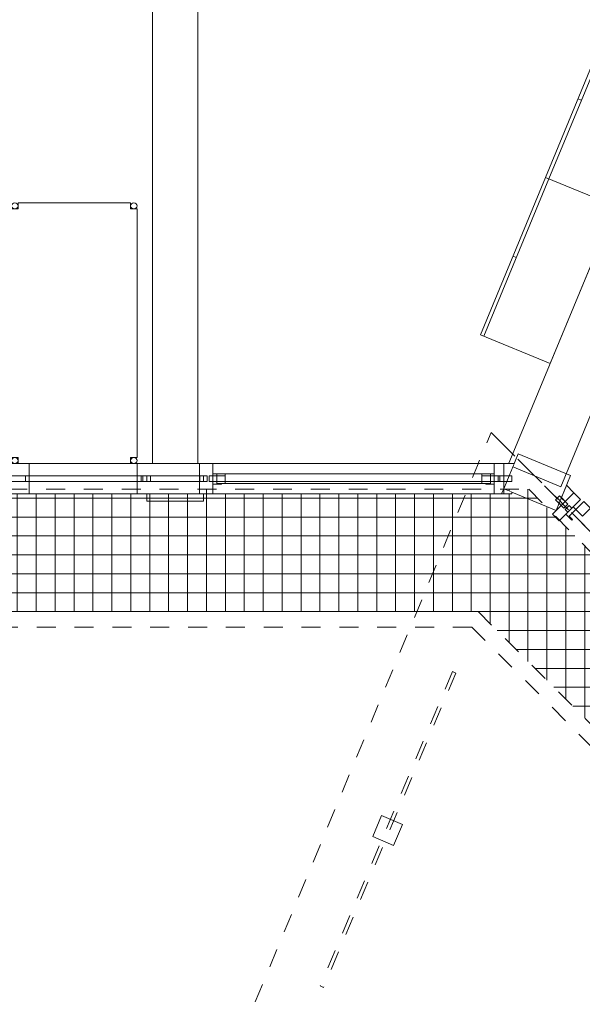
# Model space of a CAD drawing. Header units: metres. Extents: x -89 to 754, y -195 to 69.
# Tile 266 of 327: x 29 to 32, y 34 to 39. Entities that reach past the tile are written whole.
import ezdxf

# ---------------------------------------------------------------- set-up
doc = ezdxf.new("R2010")
doc.units = ezdxf.units.M
doc.header["$MEASUREMENT"] = 0
for name, pattern in [('Achse', [0.2, 0.1, -0.05, 0, -0.05]), ('Strichlinie_ eng', [0.115, 0.075, -0.04]), ('Untersicht', [0.1, 0.075, -0.025]), ('Wipeout_Contour', [1, 0, -1])]:
    doc.linetypes.add(name, pattern=pattern)
for name, color, linetype in [('00 Linien_Kreise_Splines', 7, 'Continuous'), ('00 Schraffuren', 7, 'Continuous'), ('10 Fassade', 7, 'Continuous'), ('10 Wand außen', 7, 'Continuous'), ('30 Dach', 7, 'Continuous'), ('31 Vordach Glas_Stahl', 7, 'Continuous'), ('90 Allgemein Bemaßung', 7, 'Continuous'), ('Neubau_50 Möblierung', 7, 'Continuous')]:
    doc.layers.add(name, color=color, linetype=linetype)
doc.styles.add('ERSTELLTER_STIL_3', font='ARIALN.TTF')
doc.dimstyles.new('ERSTELLTER_STIL__1', dxfattribs={"dimtxt": 0.125, "dimasz": 0.095143, "dimexe": 0.18, "dimexo": 0.25, "dimgap": 0, "dimtad": 1, "dimzin": 0, "dimdsep": 46, "dimtxsty": 'ERSTELLTER_STIL_3', "dimblk": 'ARROWHEAD_6', "dimblk1": 'ARROWHEAD_6', "dimblk2": 'ARROWHEAD_6', "dimcen": 0.09, "dimclrd": 7, "dimclre": 7, "dimclrt": 7, "dimazin": 0, "dimtfac": 1, "dimtdec": 4, "dimtmove": 0, "dimatfit": 3, "dimfxl": 1, "dimtolj": 1, "dimtzin": 0, "dimarcsym": 0})

# ---------------------------------------------------------------- blocks, each defined once
blk = doc.blocks.new('Tisch USM 27[149]_1', base_point=(29.4124, 37.2908))
at = {"layer": 'Neubau_50 Möblierung', "color": 254, "linetype": 'Continuous', "lineweight": 18, "true_color": 0xdfdfdf}
for p, q in [((29.0799, 36.6334), (29.0799, 37.9482)), ((29.0799, 37.9482), (29.1154, 37.9482)), ((29.1154, 37.9797), (29.7095, 37.9797)), ((29.1154, 37.9482), (29.1154, 37.9797)), ((29.7095, 37.9797), (29.7095, 37.9482)), ((29.7095, 37.9482), (29.745, 37.9482)), ((29.745, 37.9482), (29.745, 36.6334)), ((29.1154, 36.6334), (29.0799, 36.6334)), ((29.1154, 36.6019), (29.1154, 36.6334)), ((29.7095, 36.6019), (29.1154, 36.6019)), ((29.745, 36.6334), (29.7095, 36.6334)), ((29.7095, 36.6334), (29.7095, 36.6019))]:
    blk.add_line(p, q, dxfattribs=at)
for centre in [(29.0977, 37.964), (29.7272, 37.964), (29.0977, 36.6176), (29.7272, 36.6176)]:
    blk.add_ellipse(centre, major_axis=(0.0177, 0), ratio=0.887896, dxfattribs=at)
blk = doc.blocks.new('Garderobe 01 27[212]_1', base_point=(31.903, 38.1146))
at = {"layer": 'Neubau_50 Möblierung', "color": 254, "linetype": 'Continuous', "lineweight": 18, "true_color": 0xdfdfdf}
for p, q in [((31.9215, 38.1069), (31.5775, 37.2753)), ((31.903, 38.1146), (31.9215, 38.1069)), ((31.731, 37.6987), (31.7495, 37.6911))]:
    blk.add_line(p, q, dxfattribs=at)
at = {"layer": 'Neubau_50 Möblierung', "color": 254, "linetype": 'Continuous', "lineweight": 18, "true_color": 0xdfdfdf, "flags": 128}
blk.add_lwpolyline([(31.903, 38.1146), (31.559, 37.2829), (31.9286, 37.13), (32.2727, 37.9616)], close=True, dxfattribs=at)
blk = doc.blocks.new('Garderobe 01 27[213]_1', base_point=(32.2471, 38.9462))
at = {"layer": 'Neubau_50 Möblierung', "color": 254, "linetype": 'Continuous', "lineweight": 18, "true_color": 0xdfdfdf}
for p, q in [((32.2656, 38.9386), (31.9215, 38.1069)), ((32.2471, 38.9462), (32.2656, 38.9386)), ((32.0751, 38.5304), (32.0936, 38.5227))]:
    blk.add_line(p, q, dxfattribs=at)
at = {"layer": 'Neubau_50 Möblierung', "color": 254, "linetype": 'Continuous', "lineweight": 18, "true_color": 0xdfdfdf, "flags": 128}
blk.add_lwpolyline([(32.2471, 38.9462), (31.903, 38.1146), (32.2727, 37.9616), (32.6167, 38.7933)], close=True, dxfattribs=at)
blk = doc.blocks.new('*D585')
at = {"layer": '90 Allgemein Bemaßung', "color": 7, "linetype": 'Continuous', "lineweight": 9}
for p, q in [((28.3504, 40.2483), (29.2899, 40.6191)), ((28.3786, 40.3133), (28.3222, 40.1833)), ((25.7114, 39.2066), (28.3504, 40.2483)), ((25.8032, 38.974), (25.6769, 39.2939)), ((25.7396, 39.2715), (25.6832, 39.1416)), ((25.6415, 39.179), (25.7114, 39.2066))]:
    blk.add_line(p, q, dxfattribs=at)
at = {"layer": '90 Allgemein Bemaßung', "color": 7, "lineweight": 9, "insert": (26.8767, 39.6622), "char_height": 0.125, "attachment_point": 7, "rotation": 21.5411, "style": 'ERSTELLTER_STIL_3'}
blk.add_mtext('\\A1;{\\pql;\\fArial Narrow|b0|i0|c0|p0;\\W1.000000;2,83\\fArial Narrow|b0|i0|c0|p0;\\W1.000000;\\A1{\\H.66x;\\S5^  ;}}', dxfattribs=at)
blk = doc.blocks.new('ARROWHEAD_6')
at = {"color": 0, "linetype": 'Continuous', "lineweight": 0}
for p, q in [((0, 0), (-1, 0)), ((-0.5, -0.5), (0.5, 0.5))]:
    blk.add_line(p, q, dxfattribs=at)

msp = doc.modelspace()

# ---------------------------------------------------------------- hatches: boundary and pattern name
at = {"layer": '00 Schraffuren', "linetype": 'Continuous', "lineweight": 18, "true_color": 0x1f1f1f}
h = msp.add_hatch(dxfattribs=at)
h.set_pattern_fill('Gitter_20x20_1_0001', color=250, style=0, pattern_type=2)
h.set_pattern_definition([(0, (30.11073, 35.81871), (0, 0.1), []), (90, (30.11073, 35.81871), (-0.1, 0), [])])
h.paths.add_polyline_path([(26.7307, 35.8187), (31.5478, 35.8187), (33.3156, 34.0509), (33.7584, 34.4937), (31.8157, 36.4655), (26.4631, 36.4655)])

# ---------------------------------------------------------------- linework, layer by layer
at = {"layer": '00 Linien_Kreise_Splines', "color": 9, "linetype": 'Strichlinie_ eng', "lineweight": 13}
msp.add_line((31.5478, 35.8187), (33.3156, 34.0509), dxfattribs=at)
at = {"layer": '00 Schraffuren', "color": 7, "linetype": 'Strichlinie_ eng', "lineweight": 9}
msp.add_line((31.514, 35.7372), (26.1869, 35.7372), dxfattribs=at)
at = {"layer": '10 Fassade', "color": 7, "linetype": 'Continuous', "lineweight": 13}
msp.add_line((30.095, 36.4019), (29.795, 36.4019), dxfattribs=at)
at = {"layer": '10 Wand außen', "color": 7, "linetype": 'Continuous', "lineweight": 9, "flags": 128}
for points in [[(33.1545, 40.0897), (31.7066, 36.5941)], [(31.9838, 36.4793), (33.2338, 39.4971)], [(29.825, 39.1719), (29.825, 36.6019)], [(30.065, 36.6019), (30.065, 39.1719)], [(29.825, 36.6019), (30.065, 36.6019)], [(31.7066, 36.5941), (31.9838, 36.4793)]]:
    msp.add_lwpolyline(points, dxfattribs=at)
at = {"layer": '30 Dach', "color": 9, "linetype": 'Strichlinie_ eng', "lineweight": 13}
msp.add_line((26.7307, 35.8187), (31.5478, 35.8187), dxfattribs=at)
at = {"layer": '30 Dach', "color": 7, "linetype": 'Strichlinie_ eng', "lineweight": 9}
msp.add_line((31.514, 35.7372), (34.6189, 32.6324), dxfattribs=at)
msp.add_lwpolyline([(21.9846, 25.1395), (23.2054, 28.0869), (30.292, 28.0869), (31.6686, 29.4635), (31.6686, 31.4103), (30.0624, 33.0165), (31.1893, 35.7372)], dxfattribs=at)
at = {"layer": '31 Vordach Glas_Stahl', "color": 7, "linetype": 'Untersicht', "lineweight": 9, "flags": 128}
for points in [[(31.4114, 35.5019), (30.7118, 33.8399)], [(31.4114, 35.5019), (30.7118, 33.8399)], [(31.4114, 35.5019), (31.4298, 35.4942)], [(31.4114, 35.5019), (31.4298, 35.4942)], [(31.4298, 35.4942), (30.7302, 33.8322)], [(31.4298, 35.4942), (30.7302, 33.8322)], [(30.7118, 33.8399), (30.7302, 33.8322)], [(30.7118, 33.8399), (30.7302, 33.8322)]]:
    msp.add_lwpolyline(points, dxfattribs=at)
at = {"layer": '31 Vordach Glas_Stahl', "color": 7, "linetype": 'Continuous', "lineweight": 13, "flags": 128}
msp.add_lwpolyline([(31.0371, 34.7406), (30.9899, 34.6303), (31.1002, 34.5831), (31.1474, 34.6935)], close=True, dxfattribs=at)

# ---------------------------------------------------------------- block references
at = {"layer": 'Neubau_50 Möblierung', "color": 254, "linetype": 'Continuous', "lineweight": 18, "true_color": 0xdfdfdf}
for name, p in [('Garderobe 01 27[213]_1', (32.2471, 38.9462)), ('Garderobe 01 27[212]_1', (31.903, 38.1146)), ('Tisch USM 27[149]_1', (29.4124, 37.2908))]:
    msp.add_blockref(name, p, dxfattribs=at)

# ---------------------------------------------------------------- dimensions: what is measured, and where the dimension line sits
at = {"layer": '90 Allgemein Bemaßung', "color": 7, "linetype": 'Continuous', "lineweight": 9}
dim = msp.add_linear_dim(base=(28.3504, 40.2483), p1=(25.9216, 38.6739), p2=(28.5607, 39.7156), angle=21.5411, dimstyle='ERSTELLTER_STIL__1', dxfattribs=at)
dim.commit()
dim.dimension.update_dxf_attribs({"geometry": '*D585', "text_midpoint": (27.1501, 39.8686), "dimtype": 160, "text_rotation": 21.5411})

# ---------------------------------------------------------------- next in the draw order: wipeouts: each hides what was drawn before it
at = {"color": 254, "linetype": 'Wipeout_Contour', "lineweight": 0, "ltscale": 187.558183}
msp.add_wipeout([(28.6146, 36.5369), (30.0746, 36.5369), (30.0746, 36.6019), (28.6146, 36.6019)], dxfattribs=at).dxf.layer = '10 Fassade'
at = {"color": 254, "linetype": 'Wipeout_Contour', "lineweight": 0, "ltscale": 191.652168}
msp.add_wipeout([(31.7378, 36.6019), (30.1746, 36.6019), (30.1746, 36.5369), (31.7108, 36.5369)], dxfattribs=at).dxf.layer = '10 Fassade'
at = {"color": 254, "linetype": 'Wipeout_Contour', "lineweight": 0, "ltscale": 194.051921}
msp.add_wipeout([(31.9877, 36.4215), (32.0077, 36.4013), (32.0539, 36.4471), (32.0148, 36.4865)], dxfattribs=at).dxf.layer = '10 Fassade'

# ---------------------------------------------------------------- next in the draw order: linework, layer by layer
at = {"layer": '10 Fassade', "color": 7, "linetype": 'Continuous', "lineweight": 13}
for p, q in [((31.7593, 36.6534), (32.0362, 36.5381)), ((30.095, 36.6019), (29.795, 36.6019)), ((30.1746, 36.6019), (30.0746, 36.6019)), ((32.0539, 36.4471), (32.0891, 36.4116))]:
    msp.add_line(p, q, dxfattribs=at)
at = {"layer": '10 Fassade', "color": 7, "linetype": 'Continuous', "lineweight": 13, "flags": 128}
for points in [[(28.6146, 36.6019), (30.0746, 36.6019)], [(30.1746, 36.6019), (31.7378, 36.6019)]]:
    msp.add_lwpolyline(points, dxfattribs=at)

# ---------------------------------------------------------------- next in the draw order: wipeouts: each hides what was drawn before it
at = {"color": 254, "linetype": 'Wipeout_Contour', "lineweight": 0, "ltscale": 187.410371}
msp.add_wipeout([(28.6146, 36.5369), (28.6146, 36.5069), (30.0746, 36.5069), (30.0746, 36.5369)], dxfattribs=at).dxf.layer = '10 Fassade'
at = {"color": 254, "linetype": 'Wipeout_Contour', "lineweight": 0, "ltscale": 191.475846}
msp.add_wipeout([(30.1746, 36.5369), (30.1746, 36.5069), (31.6983, 36.5069), (31.7108, 36.5369)], dxfattribs=at).dxf.layer = '10 Fassade'
at = {"color": 254, "linetype": 'Wipeout_Contour', "lineweight": 0, "ltscale": 193.85584}
msp.add_wipeout([(31.9877, 36.4215), (31.9752, 36.3915), (31.9865, 36.3802), (32.0077, 36.4013)], dxfattribs=at).dxf.layer = '10 Fassade'

# ---------------------------------------------------------------- next in the draw order: linework, layer by layer
at = {"layer": '10 Fassade', "color": 7, "linetype": 'Continuous', "lineweight": 13, "flags": 128}
msp.add_lwpolyline([(32.0148, 36.4865), (32.0539, 36.4471)], dxfattribs=at)

# ---------------------------------------------------------------- next in the draw order: wipeouts: each hides what was drawn before it
at = {"color": 254, "linetype": 'Wipeout_Contour', "lineweight": 0, "ltscale": 187.261933}
msp.add_wipeout([(30.0746, 36.5069), (28.6146, 36.5069), (28.6146, 36.4419), (30.0746, 36.4419)], dxfattribs=at).dxf.layer = '10 Fassade'
at = {"color": 254, "linetype": 'Wipeout_Contour', "lineweight": 0, "ltscale": 191.311024}
msp.add_wipeout([(31.6983, 36.5069), (30.1746, 36.5069), (30.1746, 36.4419), (31.6712, 36.4419)], dxfattribs=at).dxf.layer = '10 Fassade'
at = {"color": 254, "linetype": 'Wipeout_Contour', "lineweight": 0, "ltscale": 145.394914}
msp.add_wipeout([(31.9752, 36.3915), (31.9592, 36.3532), (31.9865, 36.3802)], dxfattribs=at).dxf.layer = '10 Fassade'

# ---------------------------------------------------------------- next in the draw order: linework, layer by layer
at = {"layer": '10 Fassade', "color": 7, "linetype": 'Continuous', "lineweight": 13}
for p, q in [((29.795, 36.4419), (29.795, 36.4019)), ((30.1746, 36.4419), (30.0746, 36.4419)), ((30.095, 36.4419), (30.095, 36.4019))]:
    msp.add_line(p, q, dxfattribs=at)
at = {"layer": '10 Fassade', "color": 7, "linetype": 'Continuous', "lineweight": 13, "flags": 128}
msp.add_lwpolyline([(28.6146, 36.4419), (30.0746, 36.4419)], dxfattribs=at)

# ---------------------------------------------------------------- next in the draw order: wipeouts: each hides what was drawn before it
at = {"color": 254, "linetype": 'Wipeout_Contour', "lineweight": 0, "ltscale": 189.279503}
msp.add_wipeout([(30.0946, 36.5369), (30.0746, 36.5369), (30.0746, 36.5069), (30.0946, 36.5069)], dxfattribs=at).dxf.layer = '10 Fassade'
at = {"color": 254, "linetype": 'Wipeout_Contour', "lineweight": 0, "ltscale": 189.483111}
msp.add_wipeout([(30.1546, 36.5369), (30.1546, 36.5069), (30.1746, 36.5069), (30.1746, 36.5369)], dxfattribs=at).dxf.layer = '10 Fassade'
at = {"color": 254, "linetype": 'Wipeout_Contour', "lineweight": 0, "ltscale": 193.178825}
msp.add_wipeout([(31.7108, 36.5369), (31.6983, 36.5069), (31.7245, 36.5069), (31.7245, 36.5369)], dxfattribs=at).dxf.layer = '10 Fassade'
at = {"color": 254, "linetype": 'Wipeout_Contour', "lineweight": 0, "ltscale": 192.604527}
msp.add_wipeout([(31.6712, 36.4419), (31.7246, 36.4419), (31.7246, 36.4512), (31.6824, 36.4688)], dxfattribs=at).dxf.layer = '10 Fassade'
at = {"color": 254, "linetype": 'Wipeout_Contour', "lineweight": 0, "ltscale": 242.032722}
msp.add_wipeout([(31.9401, 36.3346), (31.9403, 36.3344), (31.9592, 36.3532), (31.9593, 36.3534), (31.9591, 36.3535)], dxfattribs=at).dxf.layer = '10 Fassade'
at = {"color": 254, "linetype": 'Wipeout_Contour', "lineweight": 0, "ltscale": 193.825091}
msp.add_wipeout([(32.0076, 36.3589), (32.0217, 36.3447), (32.043, 36.3658), (32.0289, 36.38)], dxfattribs=at).dxf.layer = '10 Fassade'

# ---------------------------------------------------------------- next in the draw order: linework, layer by layer
at = {"layer": '10 Fassade', "color": 7, "linetype": 'Continuous', "lineweight": 13}
for p, q in [((31.7593, 36.6534), (31.7108, 36.5369)), ((30.0746, 36.6019), (30.0746, 36.5369)), ((30.1746, 36.6019), (30.1746, 36.5369)), ((30.0946, 36.5369), (30.0746, 36.5369)), ((30.0746, 36.5069), (30.0746, 36.4419)), ((30.0946, 36.5069), (30.0746, 36.5069)), ((30.0946, 36.5369), (30.0946, 36.5069)), ((30.1546, 36.5369), (30.1546, 36.5069)), ((30.1746, 36.5369), (30.1546, 36.5369)), ((30.1746, 36.5069), (30.1546, 36.5069)), ((30.1746, 36.5069), (30.1746, 36.4419)), ((31.6983, 36.5069), (31.6824, 36.4688)), ((31.7245, 36.5069), (31.6983, 36.5069)), ((31.7245, 36.5369), (31.7108, 36.5369)), ((31.7245, 36.5369), (31.7245, 36.5069)), ((31.9403, 36.3344), (31.9755, 36.2989))]:
    msp.add_line(p, q, dxfattribs=at)
at = {"layer": '10 Fassade', "color": 7, "linetype": 'Continuous', "lineweight": 13, "flags": 128}
for points in [[(30.0946, 36.5069), (30.0946, 36.5369), (28.5946, 36.5369), (28.5946, 36.5069)], [(31.7245, 36.5069), (31.7245, 36.5369), (30.1546, 36.5369), (30.1546, 36.5069)], [(32.0994, 36.3232), (32.142, 36.3654), (32.1067, 36.4009), (32.0641, 36.3587)]]:
    msp.add_lwpolyline(points, close=True, dxfattribs=at)
for points in [[(30.0746, 36.5369), (28.6146, 36.5369)], [(30.0746, 36.5069), (28.6146, 36.5069)], [(30.0746, 36.5369), (30.0746, 36.5069)], [(30.1746, 36.5069), (30.1746, 36.5369)], [(31.7108, 36.5369), (30.1746, 36.5369)], [(31.6983, 36.5069), (30.1746, 36.5069)], [(31.7108, 36.5369), (31.6983, 36.5069)], [(30.1746, 36.4419), (31.6712, 36.4419)], [(31.6712, 36.4419), (31.6824, 36.4688)], [(31.6712, 36.4419), (31.7246, 36.4419)], [(31.7246, 36.4419), (31.7246, 36.4512)], [(31.9401, 36.3346), (31.9591, 36.3535)], [(31.9401, 36.3346), (31.9403, 36.3344)], [(31.9593, 36.3534), (31.9592, 36.3532)]]:
    msp.add_lwpolyline(points, dxfattribs=at)

# ---------------------------------------------------------------- next in the draw order: wipeouts: each hides what was drawn before it
at = {"color": 254, "linetype": 'Wipeout_Contour', "lineweight": 0, "ltscale": 193.825211}
msp.add_wipeout([(31.9567, 36.4102), (31.9752, 36.3915), (31.9877, 36.4215), (31.978, 36.4313)], dxfattribs=at).dxf.layer = '10 Fassade'

# ---------------------------------------------------------------- next in the draw order: linework, layer by layer
at = {"layer": '10 Fassade', "color": 7, "linetype": 'Continuous', "lineweight": 13}
msp.add_line((31.6824, 36.4688), (31.9593, 36.3534), dxfattribs=at)

# ---------------------------------------------------------------- next in the draw order: wipeouts: each hides what was drawn before it
at = {"color": 254, "linetype": 'Wipeout_Contour', "lineweight": 0, "ltscale": 187.842941}
msp.add_wipeout([(29.1735, 36.5369), (29.745, 36.5369), (29.745, 36.6019), (29.1735, 36.6019)], dxfattribs=at).dxf.layer = '10 Fassade'
at = {"color": 254, "linetype": 'Wipeout_Contour', "lineweight": 0, "ltscale": 191.48357}
msp.add_wipeout([(30.145, 36.5369), (31.6324, 36.5369), (31.6324, 36.6019), (30.145, 36.6019)], dxfattribs=at).dxf.layer = '10 Fassade'
at = {"color": 254, "linetype": 'Wipeout_Contour', "lineweight": 0, "ltscale": 193.924775}
msp.add_wipeout([(31.6824, 36.5369), (31.7108, 36.5369), (31.7378, 36.6019), (31.6824, 36.6019)], dxfattribs=at).dxf.layer = '10 Fassade'
at = {"color": 254, "linetype": 'Wipeout_Contour', "lineweight": 0, "ltscale": 188.544832}
msp.add_wipeout([(29.775, 36.5369), (29.775, 36.5069), (29.815, 36.5069), (29.815, 36.5369)], dxfattribs=at).dxf.layer = '10 Fassade'
at = {"color": 254, "linetype": 'Wipeout_Contour', "lineweight": 0, "ltscale": 193.833206}
msp.add_wipeout([(31.9865, 36.3802), (32.0005, 36.366), (32.0218, 36.3871), (32.0077, 36.4013)], dxfattribs=at).dxf.layer = '10 Fassade'

# ---------------------------------------------------------------- next in the draw order: linework, layer by layer
at = {"layer": '10 Fassade', "color": 7, "linetype": 'Continuous', "lineweight": 13}
for p, q in [((31.7593, 36.6534), (32.0362, 36.5381)), ((29.1735, 36.6019), (29.0735, 36.6019)), ((29.795, 36.6019), (29.745, 36.6019)), ((30.145, 36.6019), (30.095, 36.6019)), ((31.6824, 36.6019), (31.6324, 36.6019)), ((29.815, 36.5369), (29.795, 36.5369)), ((29.815, 36.5069), (29.795, 36.5069)), ((29.815, 36.5369), (29.815, 36.5069)), ((32.0362, 36.5381), (31.9877, 36.4215)), ((32.0539, 36.4471), (32.0077, 36.4013)), ((31.978, 36.4313), (31.9567, 36.4102)), ((31.9567, 36.4102), (31.9752, 36.3915)), ((31.9752, 36.3915), (31.9593, 36.3534)), ((31.978, 36.4313), (31.9877, 36.4215)), ((32.0218, 36.3871), (32.0005, 36.366)), ((32.0077, 36.4013), (32.0218, 36.3871)), ((32.0891, 36.4116), (32.043, 36.3658)), ((31.9865, 36.3802), (31.9403, 36.3344)), ((32.0217, 36.3447), (31.9755, 36.2989)), ((31.9865, 36.3802), (32.0005, 36.366)), ((32.0289, 36.38), (32.0076, 36.3589)), ((32.0076, 36.3589), (32.0217, 36.3447)), ((32.0289, 36.38), (32.043, 36.3658))]:
    msp.add_line(p, q, dxfattribs=at)
at = {"layer": '10 Fassade', "color": 7, "linetype": 'Continuous', "lineweight": 13, "flags": 128}
for points in [[(29.1735, 36.6019), (29.745, 36.6019)], [(30.145, 36.6019), (31.6324, 36.6019)], [(31.6824, 36.6019), (31.7378, 36.6019)], [(29.795, 36.5369), (29.795, 36.5069)], [(31.9752, 36.3915), (31.9877, 36.4215)], [(31.9865, 36.3802), (31.9752, 36.3915)], [(32.0077, 36.4013), (31.9865, 36.3802)], [(32.0077, 36.4013), (31.9877, 36.4215)], [(32.043, 36.3658), (32.0217, 36.3447)]]:
    msp.add_lwpolyline(points, dxfattribs=at)
for points in [[(32.0005, 36.366), (32.0218, 36.3871), (31.978, 36.4313), (31.9567, 36.4102)], [(32.0501, 36.3729), (32.0641, 36.3587), (32.0286, 36.3235), (32.0463, 36.3057), (32.0427, 36.3022), (32.011, 36.3341)]]:
    msp.add_lwpolyline(points, close=True, dxfattribs=at)

# ---------------------------------------------------------------- next in the draw order: wipeouts: each hides what was drawn before it
at = {"color": 254, "linetype": 'Wipeout_Contour', "lineweight": 0, "ltscale": 187.695368}
msp.add_wipeout([(29.1735, 36.5369), (29.1735, 36.5069), (29.745, 36.5069), (29.745, 36.5369)], dxfattribs=at).dxf.layer = '10 Fassade'
at = {"color": 254, "linetype": 'Wipeout_Contour', "lineweight": 0, "ltscale": 191.338794}
msp.add_wipeout([(30.145, 36.5369), (30.145, 36.5069), (31.6324, 36.5069), (31.6324, 36.5369)], dxfattribs=at).dxf.layer = '10 Fassade'
at = {"color": 254, "linetype": 'Wipeout_Contour', "lineweight": 0, "ltscale": 193.724375}
msp.add_wipeout([(31.6824, 36.5369), (31.6824, 36.5069), (31.6983, 36.5069), (31.7108, 36.5369)], dxfattribs=at).dxf.layer = '10 Fassade'

# ---------------------------------------------------------------- next in the draw order: wipeouts: each hides what was drawn before it
at = {"color": 254, "linetype": 'Wipeout_Contour', "lineweight": 0, "ltscale": 187.54717}
msp.add_wipeout([(29.745, 36.5069), (29.1735, 36.5069), (29.1735, 36.4419), (29.745, 36.4419)], dxfattribs=at).dxf.layer = '10 Fassade'
at = {"color": 254, "linetype": 'Wipeout_Contour', "lineweight": 0, "ltscale": 191.193403}
msp.add_wipeout([(31.6324, 36.5069), (30.145, 36.5069), (30.145, 36.4419), (31.6324, 36.4419)], dxfattribs=at).dxf.layer = '10 Fassade'
at = {"color": 254, "linetype": 'Wipeout_Contour', "lineweight": 0, "ltscale": 145.709898}
msp.add_wipeout([(31.6824, 36.5069), (31.6824, 36.4688), (31.6983, 36.5069)], dxfattribs=at).dxf.layer = '10 Fassade'
at = {"color": 254, "linetype": 'Wipeout_Contour', "lineweight": 0, "ltscale": 194.051921}
msp.add_wipeout([(31.9877, 36.4215), (32.0077, 36.4013), (32.0539, 36.4471), (32.0148, 36.4865)], dxfattribs=at).dxf.layer = '10 Fassade'

# ---------------------------------------------------------------- next in the draw order: linework, layer by layer
at = {"layer": '00 Linien_Kreise_Splines', "color": 9, "linetype": 'Strichlinie_ eng', "lineweight": 13}
msp.add_line((26.4631, 36.4655), (31.8157, 36.4655), dxfattribs=at)
at = {"layer": '10 Fassade', "color": 7, "linetype": 'Continuous', "lineweight": 13}
for p, q in [((29.1735, 36.4419), (29.0735, 36.4419)), ((29.795, 36.4419), (29.745, 36.4419)), ((30.145, 36.4419), (30.095, 36.4419)), ((31.6824, 36.4419), (31.6324, 36.4419)), ((32.0539, 36.4471), (32.0891, 36.4116))]:
    msp.add_line(p, q, dxfattribs=at)
at = {"layer": '10 Fassade', "color": 7, "linetype": 'Continuous', "lineweight": 13, "flags": 128}
for points in [[(29.1735, 36.4419), (29.745, 36.4419)], [(30.145, 36.4419), (31.6324, 36.4419)]]:
    msp.add_lwpolyline(points, dxfattribs=at)

# ---------------------------------------------------------------- next in the draw order: wipeouts: each hides what was drawn before it
at = {"color": 254, "linetype": 'Wipeout_Contour', "lineweight": 0, "ltscale": 186.968028}
msp.add_wipeout([(29.1535, 36.5369), (29.1535, 36.5129), (29.1735, 36.5129), (29.1735, 36.5369)], dxfattribs=at).dxf.layer = '10 Fassade'
at = {"color": 254, "linetype": 'Wipeout_Contour', "lineweight": 0, "ltscale": 188.453301}
msp.add_wipeout([(29.745, 36.5129), (29.765, 36.5129), (29.765, 36.5369), (29.745, 36.5369)], dxfattribs=at).dxf.layer = '10 Fassade'
at = {"color": 254, "linetype": 'Wipeout_Contour', "lineweight": 0, "ltscale": 189.416939}
msp.add_wipeout([(30.145, 36.5369), (30.125, 36.5369), (30.125, 36.5129), (30.145, 36.5129)], dxfattribs=at).dxf.layer = '10 Fassade'
at = {"color": 254, "linetype": 'Wipeout_Contour', "lineweight": 0, "ltscale": 193.310074}
msp.add_wipeout([(31.6324, 36.5369), (31.6324, 36.5129), (31.6524, 36.5129), (31.6524, 36.5369)], dxfattribs=at).dxf.layer = '10 Fassade'
at = {"color": 254, "linetype": 'Wipeout_Contour', "lineweight": 0, "ltscale": 193.85584}
msp.add_wipeout([(31.9877, 36.4215), (31.9752, 36.3915), (31.9865, 36.3802), (32.0077, 36.4013)], dxfattribs=at).dxf.layer = '10 Fassade'

# ---------------------------------------------------------------- next in the draw order: linework, layer by layer
at = {"layer": '10 Fassade', "color": 7, "linetype": 'Continuous', "lineweight": 13, "flags": 128}
msp.add_lwpolyline([(32.0148, 36.4865), (32.0539, 36.4471)], dxfattribs=at)

# ---------------------------------------------------------------- next in the draw order: wipeouts: each hides what was drawn before it
at = {"color": 254, "linetype": 'Wipeout_Contour', "lineweight": 0, "ltscale": 186.921332}
msp.add_wipeout([(29.1735, 36.5129), (29.1535, 36.5129), (29.1535, 36.5069), (29.1735, 36.5069)], dxfattribs=at).dxf.layer = '10 Fassade'
at = {"color": 254, "linetype": 'Wipeout_Contour', "lineweight": 0, "ltscale": 188.406974}
msp.add_wipeout([(29.745, 36.5129), (29.745, 36.5069), (29.765, 36.5069), (29.765, 36.5129)], dxfattribs=at).dxf.layer = '10 Fassade'
at = {"color": 254, "linetype": 'Wipeout_Contour', "lineweight": 0, "ltscale": 189.370849}
msp.add_wipeout([(30.125, 36.5069), (30.145, 36.5069), (30.145, 36.5129), (30.125, 36.5129)], dxfattribs=at).dxf.layer = '10 Fassade'
at = {"color": 254, "linetype": 'Wipeout_Contour', "lineweight": 0, "ltscale": 193.264914}
msp.add_wipeout([(31.6324, 36.5069), (31.6524, 36.5069), (31.6524, 36.5129), (31.6324, 36.5129)], dxfattribs=at).dxf.layer = '10 Fassade'
at = {"color": 254, "linetype": 'Wipeout_Contour', "lineweight": 0, "ltscale": 145.394914}
msp.add_wipeout([(31.9752, 36.3915), (31.9592, 36.3532), (31.9865, 36.3802)], dxfattribs=at).dxf.layer = '10 Fassade'

# ---------------------------------------------------------------- next in the draw order: linework, layer by layer
at = {"layer": '10 Fassade', "color": 7, "linetype": 'Continuous', "lineweight": 13}
for p, q in [((29.1735, 36.6019), (29.1735, 36.5369)), ((29.745, 36.6019), (29.745, 36.5369)), ((30.145, 36.6019), (30.145, 36.5369)), ((31.6324, 36.6019), (31.6324, 36.5369)), ((29.1535, 36.5369), (29.1535, 36.5069)), ((29.1735, 36.5369), (29.1535, 36.5369)), ((29.1735, 36.5069), (29.1535, 36.5069)), ((29.1735, 36.5069), (29.1735, 36.4419)), ((29.765, 36.5369), (29.745, 36.5369)), ((29.745, 36.5069), (29.745, 36.4419)), ((29.765, 36.5069), (29.745, 36.5069)), ((29.765, 36.5369), (29.765, 36.5069)), ((29.775, 36.5369), (29.775, 36.5069)), ((29.795, 36.5369), (29.775, 36.5369)), ((29.795, 36.5069), (29.775, 36.5069)), ((30.145, 36.5069), (30.145, 36.4419)), ((31.6324, 36.5069), (31.6324, 36.4419))]:
    msp.add_line(p, q, dxfattribs=at)
at = {"layer": '10 Fassade', "color": 7, "linetype": 'Continuous', "lineweight": 13, "flags": 128}
for points in [[(29.765, 36.5069), (29.765, 36.5369), (29.1535, 36.5369), (29.1535, 36.5069)], [(29.815, 36.5069), (29.815, 36.5369), (29.775, 36.5369), (29.775, 36.5069)]]:
    msp.add_lwpolyline(points, close=True, dxfattribs=at)
for points in [[(29.1735, 36.5069), (29.1735, 36.5369)], [(29.745, 36.5369), (29.1735, 36.5369)], [(29.745, 36.5069), (29.1735, 36.5069)], [(29.745, 36.5369), (29.745, 36.5069)], [(30.145, 36.5069), (30.145, 36.5369)], [(31.6324, 36.5369), (30.145, 36.5369)], [(31.6324, 36.5069), (30.145, 36.5069)], [(31.6324, 36.5369), (31.6324, 36.5069)]]:
    msp.add_lwpolyline(points, dxfattribs=at)

# ---------------------------------------------------------------- next in the draw order: wipeouts: each hides what was drawn before it
at = {"color": 254, "linetype": 'Wipeout_Contour', "lineweight": 0, "ltscale": 189.305639}
msp.add_wipeout([(30.075, 36.5369), (30.075, 36.5069), (30.115, 36.5069), (30.115, 36.5369)], dxfattribs=at).dxf.layer = '10 Fassade'
at = {"color": 254, "linetype": 'Wipeout_Contour', "lineweight": 0, "ltscale": 193.37954}
msp.add_wipeout([(31.6624, 36.5369), (31.6624, 36.5069), (31.6824, 36.5069), (31.6824, 36.5369)], dxfattribs=at).dxf.layer = '10 Fassade'
at = {"color": 254, "linetype": 'Wipeout_Contour', "lineweight": 0, "ltscale": 242.032721}
msp.add_wipeout([(31.9591, 36.3535), (31.9401, 36.3346), (31.9403, 36.3344), (31.9592, 36.3532), (31.9593, 36.3534)], dxfattribs=at).dxf.layer = '10 Fassade'
at = {"color": 254, "linetype": 'Wipeout_Contour', "lineweight": 0, "ltscale": 193.825091}
msp.add_wipeout([(32.0076, 36.3589), (32.0217, 36.3447), (32.043, 36.3658), (32.0289, 36.38)], dxfattribs=at).dxf.layer = '10 Fassade'

# ---------------------------------------------------------------- next in the draw order: linework, layer by layer
at = {"layer": '10 Fassade', "color": 7, "linetype": 'Continuous', "lineweight": 13}
for p, q in [((30.075, 36.5369), (30.075, 36.5069)), ((30.095, 36.5369), (30.075, 36.5369)), ((30.095, 36.5069), (30.075, 36.5069)), ((30.115, 36.5369), (30.095, 36.5369)), ((30.115, 36.5069), (30.095, 36.5069)), ((30.115, 36.5369), (30.115, 36.5069)), ((30.125, 36.5369), (30.125, 36.5069)), ((30.145, 36.5369), (30.125, 36.5369)), ((30.145, 36.5069), (30.125, 36.5069)), ((31.6524, 36.5369), (31.6324, 36.5369)), ((31.6524, 36.5069), (31.6324, 36.5069)), ((31.6524, 36.5369), (31.6524, 36.5069)), ((31.6624, 36.5369), (31.6624, 36.5069)), ((31.9403, 36.3344), (31.9755, 36.2989))]:
    msp.add_line(p, q, dxfattribs=at)
at = {"layer": '10 Fassade', "color": 7, "linetype": 'Continuous', "lineweight": 13, "flags": 128}
for points in [[(30.115, 36.5069), (30.115, 36.5369), (30.075, 36.5369), (30.075, 36.5069)], [(32.0994, 36.3232), (32.142, 36.3654), (32.1067, 36.4009), (32.0641, 36.3587)]]:
    msp.add_lwpolyline(points, close=True, dxfattribs=at)
for points in [[(30.095, 36.5069), (30.095, 36.5369)], [(31.9401, 36.3346), (31.9591, 36.3535)], [(31.9401, 36.3346), (31.9403, 36.3344)], [(31.9593, 36.3534), (31.9592, 36.3532)]]:
    msp.add_lwpolyline(points, dxfattribs=at)

# ---------------------------------------------------------------- next in the draw order: wipeouts: each hides what was drawn before it
at = {"color": 254, "linetype": 'Wipeout_Contour', "lineweight": 0, "ltscale": 191.33768}
msp.add_wipeout([(31.5674, 36.4969), (31.5674, 36.5469), (30.21, 36.5469), (30.21, 36.4969)], dxfattribs=at).dxf.layer = '10 Fassade'
at = {"color": 254, "linetype": 'Wipeout_Contour', "lineweight": 0, "ltscale": 193.178824}
msp.add_wipeout([(31.7108, 36.5369), (31.6983, 36.5069), (31.7245, 36.5069), (31.7245, 36.5369)], dxfattribs=at).dxf.layer = '10 Fassade'
at = {"color": 254, "linetype": 'Wipeout_Contour', "lineweight": 0, "ltscale": 193.825211}
msp.add_wipeout([(31.9567, 36.4102), (31.9752, 36.3915), (31.9877, 36.4215), (31.978, 36.4313)], dxfattribs=at).dxf.layer = '10 Fassade'

# ---------------------------------------------------------------- next in the draw order: linework, layer by layer
at = {"layer": '10 Fassade', "color": 7, "linetype": 'Continuous', "lineweight": 13}
for p, q in [((31.7593, 36.6534), (31.7108, 36.5369)), ((31.6824, 36.6019), (31.6824, 36.5369)), ((31.5674, 36.5469), (30.21, 36.5469)), ((31.5674, 36.5069), (30.21, 36.5069)), ((31.5674, 36.4969), (30.21, 36.4969)), ((31.6824, 36.5369), (31.6624, 36.5369)), ((31.6824, 36.5069), (31.6624, 36.5069)), ((31.6824, 36.5069), (31.6824, 36.4419)), ((31.6983, 36.5069), (31.6824, 36.4688)), ((31.7245, 36.5069), (31.6983, 36.5069)), ((31.7245, 36.5369), (31.7108, 36.5369)), ((31.7245, 36.5369), (31.7245, 36.5069)), ((31.6824, 36.4688), (31.9593, 36.3534))]:
    msp.add_line(p, q, dxfattribs=at)
at = {"layer": '10 Fassade', "color": 7, "linetype": 'Continuous', "lineweight": 13, "flags": 128}
for points in [[(30.145, 36.4919), (30.19, 36.4919), (30.19, 36.4969), (30.165, 36.4969), (30.165, 36.5469), (30.145, 36.5469)], [(30.21, 36.4969), (30.165, 36.4969), (30.165, 36.5469), (30.21, 36.5469)], [(31.5674, 36.4969), (30.21, 36.4969), (30.21, 36.5469), (31.5674, 36.5469)], [(31.6124, 36.4969), (31.5674, 36.4969), (31.5674, 36.5469), (31.6124, 36.5469)], [(31.6324, 36.5469), (31.6124, 36.5469), (31.6124, 36.4969), (31.5874, 36.4969), (31.5874, 36.4919), (31.6324, 36.4919)], [(31.7245, 36.5069), (31.7245, 36.5369), (31.6624, 36.5369), (31.6624, 36.5069)]]:
    msp.add_lwpolyline(points, close=True, dxfattribs=at)
for points in [[(31.6824, 36.5069), (31.6824, 36.5369)], [(31.7108, 36.5369), (31.6824, 36.5369)], [(31.6983, 36.5069), (31.6824, 36.5069)], [(31.7108, 36.5369), (31.6983, 36.5069)]]:
    msp.add_lwpolyline(points, dxfattribs=at)
at = {"layer": '31 Vordach Glas_Stahl', "color": 7, "linetype": 'Achse', "lineweight": 9}
msp.add_line((30.0624, 33.0165), (31.6157, 36.7665), dxfattribs=at)
at = {"layer": '31 Vordach Glas_Stahl', "color": 7, "linetype": 'Untersicht', "lineweight": 13, "flags": 128}
msp.add_lwpolyline([(30.0624, 33.0165), (31.6157, 36.7665)], dxfattribs=at)
msp.add_lwpolyline([(30.0624, 33.0165), (31.6157, 36.7665)], dxfattribs=at)

# ---------------------------------------------------------------- next in the draw order: wipeouts: each hides what was drawn before it
at = {"color": 254, "linetype": 'Wipeout_Contour', "lineweight": 0, "ltscale": 193.833206}
msp.add_wipeout([(31.9865, 36.3802), (32.0005, 36.366), (32.0218, 36.3871), (32.0077, 36.4013)], dxfattribs=at).dxf.layer = '10 Fassade'

# ---------------------------------------------------------------- next in the draw order: linework, layer by layer
at = {"layer": '00 Linien_Kreise_Splines', "color": 9, "linetype": 'Strichlinie_ eng', "lineweight": 13}
msp.add_line((31.8157, 36.4655), (33.7584, 34.4937), dxfattribs=at)
at = {"layer": '10 Fassade', "color": 7, "linetype": 'Continuous', "lineweight": 13}
for p, q in [((32.0362, 36.5381), (31.9877, 36.4215)), ((32.0539, 36.4471), (32.0077, 36.4013)), ((31.978, 36.4313), (31.9567, 36.4102)), ((31.9567, 36.4102), (31.9752, 36.3915)), ((31.9752, 36.3915), (31.9593, 36.3534)), ((31.978, 36.4313), (31.9877, 36.4215)), ((32.0218, 36.3871), (32.0005, 36.366)), ((32.0077, 36.4013), (32.0218, 36.3871)), ((32.0891, 36.4116), (32.043, 36.3658)), ((31.9865, 36.3802), (31.9403, 36.3344)), ((32.0217, 36.3447), (31.9755, 36.2989)), ((31.9865, 36.3802), (32.0005, 36.366)), ((32.0289, 36.38), (32.0076, 36.3589)), ((32.0076, 36.3589), (32.0217, 36.3447)), ((32.0289, 36.38), (32.043, 36.3658))]:
    msp.add_line(p, q, dxfattribs=at)
at = {"layer": '10 Fassade', "color": 7, "linetype": 'Continuous', "lineweight": 13, "flags": 128}
for points in [[(32.0005, 36.366), (32.0218, 36.3871), (31.978, 36.4313), (31.9567, 36.4102)], [(32.0501, 36.3729), (32.0641, 36.3587), (32.0286, 36.3235), (32.0463, 36.3057), (32.0427, 36.3022), (32.011, 36.3341)]]:
    msp.add_lwpolyline(points, close=True, dxfattribs=at)
for points in [[(31.9752, 36.3915), (31.9877, 36.4215)], [(31.9865, 36.3802), (31.9752, 36.3915)], [(32.0077, 36.4013), (31.9865, 36.3802)], [(32.0077, 36.4013), (31.9877, 36.4215)], [(32.043, 36.3658), (32.0217, 36.3447)]]:
    msp.add_lwpolyline(points, dxfattribs=at)
at = {"layer": '31 Vordach Glas_Stahl', "color": 7, "linetype": 'Achse', "lineweight": 9}
msp.add_line((35.4186, 32.9636), (31.6157, 36.7665), dxfattribs=at)
at = {"layer": '31 Vordach Glas_Stahl', "color": 7, "linetype": 'Untersicht', "lineweight": 13, "flags": 128}
msp.add_lwpolyline([(31.6157, 36.7665), (35.4186, 32.9636)], dxfattribs=at)
msp.add_lwpolyline([(31.6157, 36.7665), (35.4186, 32.9636)], dxfattribs=at)

doc.saveas('drawing.dxf')
